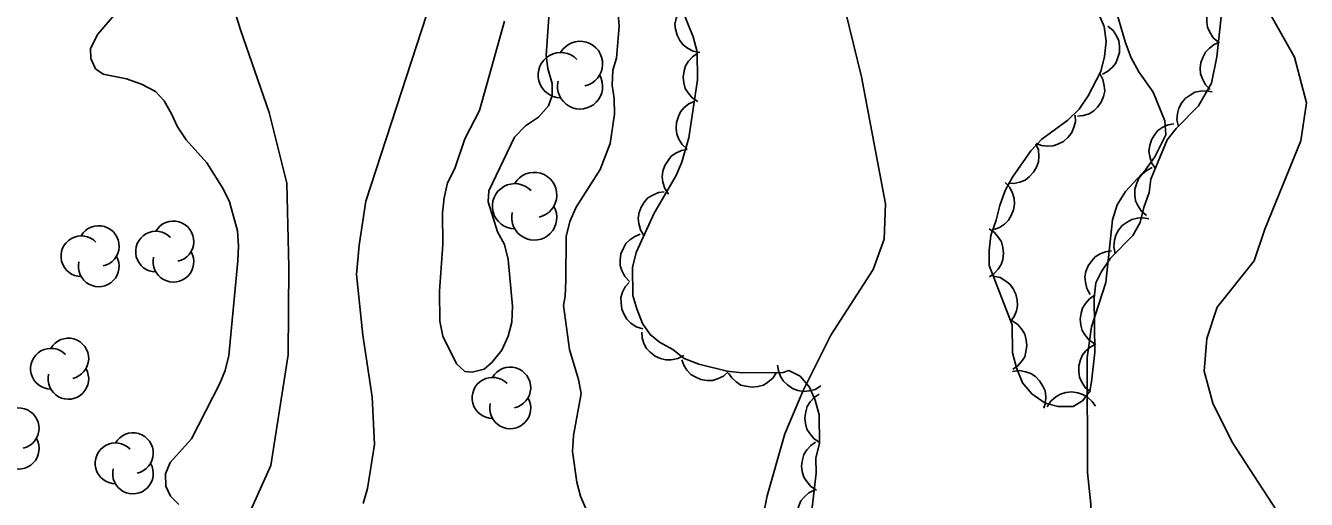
# Model space of a CAD drawing. Extents: x 282461 to 284471, y 5554090 to 5557646.
# Drawn here: x 283284 to 283363.6, y 5556616.4 to 5556645.9 of the extents above; entities that cross this region are included whole.
import ezdxf

# ---------------------------------------------------------------- set-up
doc = ezdxf.new("R2010")
doc.units = 0
for name, color, linetype in [('Niveau 1', 7, 'Continuous'), ('Niveau 2', 7, 'Continuous'), ('Niveau 22', 7, 'Continuous'), ('Niveau 44', 7, 'Continuous')]:
    doc.layers.add(name, color=color, linetype=linetype)

msp = doc.modelspace()

# ---------------------------------------------------------------- linework, layer by layer
at = {"layer": 'Niveau 1'}
msp.add_lwpolyline([(283313.74, 5556646.14), (283312.18, 5556640.61), (283311.27, 5556638.85), (283310.65, 5556636.99), (283310.2, 5556636.11), (283309.98, 5556635.18), (283309.87, 5556634.25), (283309.9, 5556632.28), (283309.7, 5556629.38), (283309.72, 5556627.52), (283309.91, 5556626.59), (283310.74, 5556624.86), (283311.27, 5556624.4), (283311.73, 5556624.35), (283312.48, 5556624.53), (283312.94, 5556624.94), (283313.57, 5556625.71), (283313.97, 5556626.58), (283314.19, 5556627.45), (283314.24, 5556628.44), (283313.97, 5556631.34), (283313.73, 5556632.27), (283313.31, 5556633.07), (283312.71, 5556634.92), (283312.76, 5556635.62), (283314.35, 5556638.95), (283315.04, 5556639.65), (283315.84, 5556640.18), (283316.47, 5556640.89), (283316.7, 5556641.53), (283316.69, 5556642.28), (283316.44, 5556643.21), (283316.32, 5556644.02), (283316.52, 5556646.69)], dxfattribs=at)
at = {"layer": 'Niveau 2'}
for points in [[(283362.59, 5556614.5), (283358.99, 5556620), (283357.8, 5556622.43), (283357.26, 5556624.41), (283357.42, 5556626.43), (283358.06, 5556628.39), (283360.36, 5556631.26), (283361.02, 5556633.24), (283363.26, 5556638.72), (283363.61, 5556641.07), (283362.87, 5556643.92), (283360.03, 5556648.96)], [(283304.94, 5556616.2), (283305.22, 5556617.13), (283305.65, 5556619.86), (283305.5, 5556622.82), (283304.93, 5556626.65), (283304.54, 5556630.42), (283304.69, 5556632.23), (283305.12, 5556634.96), (283309.22, 5556647.55)], [(283320.72, 5556647.69), (283320.86, 5556645.83), (283320.71, 5556643.85), (283320.48, 5556643.1), (283320.44, 5556642.17), (283320.56, 5556641.35), (283320.57, 5556640.37), (283320.3, 5556638.56), (283319.68, 5556636.93), (283318.2, 5556634.59), (283317.8, 5556633.71), (283317.58, 5556632.78), (283317.56, 5556630.05), (283317.51, 5556629.06), (283317.4, 5556628.48), (283317.78, 5556625.75)], [(283289.71, 5556646.81), (283288.45, 5556645.34), (283287.99, 5556644.46), (283288, 5556643.82), (283288.3, 5556643.19), (283288.77, 5556642.85), (283290.22, 5556642.57), (283291.15, 5556642.23), (283292.03, 5556641.78), (283292.56, 5556641.2), (283293.03, 5556640.4), (283293.39, 5556639.59), (283293.93, 5556638.78), (283295.22, 5556637.34), (283296.23, 5556635.73), (283296.64, 5556634.92), (283297.13, 5556633.13), (283297.2, 5556632.2), (283297.15, 5556631.27), (283296.58, 5556625.39), (283296.36, 5556624.46), (283296.02, 5556623.64), (283294.26, 5556620.2), (283292.94, 5556618.73), (283292.66, 5556618.03), (283292.67, 5556617.27), (283292.97, 5556616.64), (283293.49, 5556616.12)], [(283351.82, 5556646.65), (283352.36, 5556644.8), (283352.72, 5556643.87), (283353.19, 5556643.01), (283354.08, 5556641.74), (283354.8, 5556639.95), (283354.87, 5556639.08), (283354.19, 5556637.73), (283353.61, 5556636.91), (283352.35, 5556635.56), (283351.84, 5556634.74), (283351.56, 5556633.81), (283351.14, 5556629.92), (283350.24, 5556627.17), (283349.97, 5556625.25), (283350, 5556618.11), (283350.2, 5556616.14), (283350.17, 5556613.47), (283349.91, 5556610.85), (283349.69, 5556610.03), (283349.54, 5556608.23), (283348.99, 5556604.8), (283348.79, 5556602.82), (283348.82, 5556599.92)], [(283317.78, 5556625.75), (283318.33, 5556623.9), (283318.51, 5556623.03), (283318.02, 5556620.41), (283317.97, 5556619.43), (283318.23, 5556617.51), (283318.47, 5556616.64), (283318.83, 5556615.78)]]:
    msp.add_lwpolyline(points, dxfattribs=at)
at = {"layer": 'Niveau 22'}
for points in [[(283295.74, 5556650.72), (283297.31, 5556645.62), (283299.1, 5556640.48), (283300.19, 5556636.08), (283300.33, 5556630.88), (283300.28, 5556625.42), (283299.2, 5556618.56), (283297.73, 5556615.29), (283294.91, 5556602.72), (283293.97, 5556596.85), (283292.98, 5556592.66), (283291.99, 5556588), (283291.32, 5556585.44), (283290.06, 5556582.49), (283287.76, 5556579.07), (283283.33, 5556573.03)], [(283334.21, 5556649.73), (283335.95, 5556642.7), (283337.44, 5556634.81), (283337.35, 5556632.6), (283336.67, 5556630.73), (283334.04, 5556626.64), (283332.31, 5556623.21), (283331.18, 5556620.52), (283330.07, 5556616.67), (283329.21, 5556612.28), (283328.92, 5556607.05), (283328.78, 5556599.49), (283328.76, 5556588.88), (283329.54, 5556581.91), (283329.73, 5556575.87), (283329.72, 5556567.15), (283328.81, 5556562.58)]]:
    msp.add_lwpolyline(points, dxfattribs=at)
at = {"layer": 'Niveau 44'}
for points in [[(283358.14, 5556644.85), (283357.82, 5556645.12), (283357.6, 5556645.47), (283357.46, 5556645.77), (283357.41, 5556646.11), (283357.42, 5556646.48), (283357.53, 5556646.85), (283357.66, 5556647.15), (283357.88, 5556647.42), (283358.16, 5556647.66), (283358.48, 5556647.83)], [(283332.8, 5556615.41), (283333.12, 5556618.08), (283333.1, 5556619.01), (283333.33, 5556619.94), (283333.31, 5556621.69), (283333.06, 5556622.61), (283332.7, 5556623.42), (283332.12, 5556624.11), (283331.41, 5556624.45), (283331.07, 5556624.33), (283328.51, 5556624.3), (283327.58, 5556624.41), (283325.83, 5556624.85), (283324.9, 5556625.19), (283324.2, 5556625.76), (283323.38, 5556626.22), (283322.79, 5556626.68), (283322.32, 5556627.37), (283321.96, 5556628.29), (283321.72, 5556629.1), (283321.7, 5556630.84), (283321.92, 5556631.78), (283323.05, 5556634.23), (283324.42, 5556636.57), (283324.76, 5556637.39), (283325.2, 5556638.9), (283325.74, 5556642.51), (283325.72, 5556644.25), (283325.48, 5556645.18), (283324.76, 5556646.91)], [(283325.89, 5556644.2), (283325.48, 5556644.28), (283325.12, 5556644.48), (283324.85, 5556644.67), (283324.64, 5556644.95), (283324.47, 5556645.28), (283324.38, 5556645.65), (283324.34, 5556645.97), (283324.41, 5556646.32), (283324.54, 5556646.67), (283324.74, 5556646.97)], [(283344.88, 5556635.64), (283344.54, 5556634.71), (283344.32, 5556633.78), (283343.98, 5556632.84), (283343.88, 5556631.91), (283343.89, 5556630.98), (283345.32, 5556627.28), (283345.34, 5556625.54), (283345.59, 5556624.62), (283345.95, 5556623.69), (283346.54, 5556623), (283347.36, 5556622.43), (283348.17, 5556622.21), (283349.1, 5556622.22), (283349.68, 5556622.57), (283350.14, 5556623.16), (283350.25, 5556623.74), (283350.46, 5556625.6), (283350.42, 5556628.97), (283350.52, 5556629.9), (283350.86, 5556630.6), (283351.43, 5556631.42), (283352.81, 5556632.83), (283353.27, 5556633.65), (283353.49, 5556634.58), (283353.83, 5556635.51), (283353.93, 5556636.33), (283354.95, 5556638.78), (283355.52, 5556639.48), (283356.9, 5556640.89), (283357.7, 5556642.3), (283358.03, 5556643.93), (283358.34, 5556646.6)], [(283350.68, 5556646.63), (283351.03, 5556645.82), (283351.16, 5556644.89), (283351.05, 5556643.96), (283350.83, 5556643.03), (283350.04, 5556641.51), (283349.47, 5556640.69), (283348.78, 5556639.99), (283347.16, 5556638.81), (283346.48, 5556638.1), (283345.33, 5556636.46), (283344.88, 5556635.64)], [(283351.27, 5556645.84), (283351.59, 5556645.57), (283351.81, 5556645.23), (283351.94, 5556644.93), (283351.99, 5556644.58), (283351.98, 5556644.21), (283351.87, 5556643.84), (283351.75, 5556643.54), (283351.52, 5556643.27), (283351.24, 5556643.03), (283350.92, 5556642.86)], [(283357.62, 5556641.9), (283357.33, 5556642.19), (283357.14, 5556642.56), (283357.02, 5556642.87), (283357, 5556643.22), (283357.05, 5556643.58), (283357.18, 5556643.94), (283357.33, 5556644.23), (283357.58, 5556644.48), (283357.88, 5556644.7), (283358.21, 5556644.84)], [(283325.76, 5556641.15), (283325.41, 5556641.38), (283325.15, 5556641.69), (283324.97, 5556641.97), (283324.88, 5556642.31), (283324.84, 5556642.68), (283324.9, 5556643.06), (283324.99, 5556643.37), (283325.18, 5556643.67), (283325.43, 5556643.94), (283325.72, 5556644.15)], [(283350.76, 5556642.9), (283350.96, 5556642.53), (283351.04, 5556642.13), (283351.07, 5556641.8), (283350.99, 5556641.46), (283350.85, 5556641.12), (283350.62, 5556640.81), (283350.39, 5556640.58), (283350.09, 5556640.4), (283349.74, 5556640.28), (283349.38, 5556640.24)], [(283355.65, 5556639.61), (283355.56, 5556640.02), (283355.6, 5556640.42), (283355.68, 5556640.75), (283355.85, 5556641.05), (283356.08, 5556641.34), (283356.39, 5556641.56), (283356.68, 5556641.73), (283357.02, 5556641.8), (283357.39, 5556641.82), (283357.75, 5556641.75)], [(283325.09, 5556638.19), (283324.79, 5556638.48), (283324.58, 5556638.83), (283324.45, 5556639.13), (283324.41, 5556639.48), (283324.44, 5556639.85), (283324.56, 5556640.22), (283324.69, 5556640.51), (283324.92, 5556640.78), (283325.21, 5556641.01), (283325.54, 5556641.16)], [(283349.22, 5556640.31), (283349.24, 5556639.89), (283349.13, 5556639.5), (283349, 5556639.2), (283348.78, 5556638.92), (283348.5, 5556638.68), (283348.16, 5556638.51), (283347.86, 5556638.4), (283347.5, 5556638.38), (283347.14, 5556638.42), (283346.8, 5556638.55)], [(283354.21, 5556637.01), (283353.98, 5556637.36), (283353.87, 5556637.75), (283353.82, 5556638.08), (283353.87, 5556638.43), (283353.98, 5556638.78), (283354.18, 5556639.1), (283354.38, 5556639.36), (283354.68, 5556639.56), (283355.01, 5556639.71), (283355.37, 5556639.78)], [(283346.79, 5556638.54), (283346.94, 5556638.15), (283346.96, 5556637.74), (283346.94, 5556637.41), (283346.82, 5556637.08), (283346.64, 5556636.76), (283346.37, 5556636.49), (283346.11, 5556636.28), (283345.79, 5556636.15), (283345.42, 5556636.07), (283345.06, 5556636.08)], [(283323.94, 5556635.41), (283323.71, 5556635.76), (283323.59, 5556636.15), (283323.54, 5556636.48), (283323.59, 5556636.83), (283323.7, 5556637.18), (283323.91, 5556637.5), (283324.11, 5556637.76), (283324.4, 5556637.96), (283324.74, 5556638.11), (283325.09, 5556638.18)], [(283353.66, 5556634.08), (283353.34, 5556634.36), (283353.12, 5556634.7), (283352.99, 5556635), (283352.94, 5556635.35), (283352.95, 5556635.72), (283353.06, 5556636.09), (283353.19, 5556636.39), (283353.42, 5556636.66), (283353.7, 5556636.9), (283354.02, 5556637.06)], [(283344.88, 5556636.13), (283345.16, 5556635.82), (283345.34, 5556635.46), (283345.44, 5556635.14), (283345.45, 5556634.79), (283345.39, 5556634.43), (283345.24, 5556634.07), (283345.09, 5556633.79), (283344.83, 5556633.55), (283344.52, 5556633.34), (283344.19, 5556633.21)], [(283322.4, 5556632.83), (283322.19, 5556633.19), (283322.09, 5556633.58), (283322.05, 5556633.91), (283322.11, 5556634.26), (283322.24, 5556634.6), (283322.45, 5556634.92), (283322.66, 5556635.17), (283322.96, 5556635.35), (283323.31, 5556635.5), (283323.66, 5556635.55)], [(283351.72, 5556631.72), (283351.64, 5556632.13), (283351.68, 5556632.54), (283351.75, 5556632.86), (283351.93, 5556633.16), (283352.16, 5556633.45), (283352.47, 5556633.67), (283352.75, 5556633.84), (283353.1, 5556633.91), (283353.47, 5556633.93), (283353.82, 5556633.87)], [(283321.5, 5556629.98), (283321.22, 5556630.29), (283321.04, 5556630.66), (283320.94, 5556630.97), (283320.93, 5556631.32), (283320.98, 5556631.69), (283321.13, 5556632.04), (283321.28, 5556632.33), (283321.54, 5556632.57), (283321.85, 5556632.78), (283322.18, 5556632.91)], [(283343.87, 5556633.26), (283344.21, 5556633.03), (283344.47, 5556632.72), (283344.65, 5556632.44), (283344.74, 5556632.1), (283344.78, 5556631.73), (283344.72, 5556631.35), (283344.63, 5556631.04), (283344.44, 5556630.74), (283344.19, 5556630.47), (283343.9, 5556630.26)], [(283350.17, 5556629.18), (283349.96, 5556629.54), (283349.87, 5556629.94), (283349.84, 5556630.26), (283349.9, 5556630.61), (283350.04, 5556630.96), (283350.26, 5556631.27), (283350.48, 5556631.51), (283350.78, 5556631.69), (283351.12, 5556631.83), (283351.48, 5556631.88)], [(283322.33, 5556627.05), (283321.93, 5556627.17), (283321.59, 5556627.4), (283321.35, 5556627.63), (283321.17, 5556627.93), (283321.03, 5556628.27), (283320.99, 5556628.65), (283320.98, 5556628.98), (283321.08, 5556629.31), (283321.25, 5556629.65), (283321.48, 5556629.92)], [(283344.15, 5556630.31), (283344.56, 5556630.22), (283344.91, 5556630.01), (283345.17, 5556629.81), (283345.38, 5556629.53), (283345.54, 5556629.19), (283345.62, 5556628.82), (283345.65, 5556628.49), (283345.57, 5556628.15), (283345.44, 5556627.81), (283345.23, 5556627.51)], [(283350.45, 5556626.1), (283350.11, 5556626.33), (283349.85, 5556626.65), (283349.67, 5556626.93), (283349.58, 5556627.26), (283349.54, 5556627.63), (283349.6, 5556628.01), (283349.68, 5556628.33), (283349.87, 5556628.62), (283350.12, 5556628.9), (283350.42, 5556629.1)], [(283345.32, 5556627.53), (283345.67, 5556627.3), (283345.93, 5556626.98), (283346.1, 5556626.7), (283346.19, 5556626.36), (283346.23, 5556626), (283346.17, 5556625.62), (283346.09, 5556625.3), (283345.9, 5556625.01), (283345.65, 5556624.73), (283345.35, 5556624.53)], [(283324.88, 5556625.38), (283324.51, 5556625.19), (283324.11, 5556625.12), (283323.78, 5556625.11), (283323.44, 5556625.2), (283323.1, 5556625.35), (283322.8, 5556625.59), (283322.57, 5556625.82), (283322.41, 5556626.13), (283322.3, 5556626.49), (283322.27, 5556626.84)], [(283350.18, 5556623.12), (283349.86, 5556623.39), (283349.64, 5556623.73), (283349.5, 5556624.03), (283349.45, 5556624.38), (283349.46, 5556624.75), (283349.57, 5556625.12), (283349.69, 5556625.42), (283349.92, 5556625.69), (283350.2, 5556625.93), (283350.52, 5556626.1)], [(283327.67, 5556624.39), (283327.35, 5556624.11), (283326.99, 5556623.94), (283326.67, 5556623.84), (283326.32, 5556623.84), (283325.95, 5556623.89), (283325.6, 5556624.05), (283325.32, 5556624.21), (283325.08, 5556624.47), (283324.88, 5556624.78), (283324.76, 5556625.12)], [(283330.66, 5556624.33), (283330.43, 5556623.98), (283330.12, 5556623.72), (283329.84, 5556623.54), (283329.5, 5556623.45), (283329.13, 5556623.41), (283328.75, 5556623.47), (283328.44, 5556623.55), (283328.14, 5556623.75), (283327.87, 5556623.99), (283327.66, 5556624.29)], [(283333.42, 5556623.49), (283333.06, 5556623.27), (283332.67, 5556623.18), (283332.34, 5556623.15), (283331.99, 5556623.21), (283331.65, 5556623.34), (283331.33, 5556623.56), (283331.09, 5556623.78), (283330.91, 5556624.08), (283330.77, 5556624.43), (283330.72, 5556624.78)], [(283345.34, 5556624.4), (283345.76, 5556624.45), (283346.16, 5556624.37), (283346.47, 5556624.27), (283346.76, 5556624.07), (283347.02, 5556623.81), (283347.22, 5556623.48), (283347.36, 5556623.19), (283347.4, 5556622.84), (283347.39, 5556622.47), (283347.29, 5556622.12)], [(283333.33, 5556619.98), (283332.98, 5556620.22), (283332.72, 5556620.53), (283332.55, 5556620.81), (283332.45, 5556621.15), (283332.42, 5556621.51), (283332.48, 5556621.89), (283332.56, 5556622.21), (283332.75, 5556622.51), (283333, 5556622.78), (283333.3, 5556622.99)], [(283347.49, 5556622.2), (283347.72, 5556622.55), (283348.03, 5556622.81), (283348.31, 5556622.99), (283348.65, 5556623.08), (283349.02, 5556623.12), (283349.4, 5556623.06), (283349.71, 5556622.97), (283350.01, 5556622.78), (283350.28, 5556622.53), (283350.49, 5556622.23)], [(283333.14, 5556617.01), (283332.79, 5556617.24), (283332.53, 5556617.55), (283332.35, 5556617.83), (283332.25, 5556618.17), (283332.21, 5556618.53), (283332.27, 5556618.91), (283332.35, 5556619.23), (283332.54, 5556619.53), (283332.78, 5556619.8), (283333.08, 5556620.01)], [(283332.64, 5556614.04), (283332.32, 5556614.31), (283332.1, 5556614.66), (283331.97, 5556614.96), (283331.92, 5556615.31), (283331.93, 5556615.68), (283332.04, 5556616.04), (283332.16, 5556616.35), (283332.39, 5556616.61), (283332.67, 5556616.85), (283332.99, 5556617.02)]]:
    msp.add_lwpolyline(points, dxfattribs=at)
for centre, radius, start, end in [((283318.438, 5556643.498), 1.403, 282.26917, 149.72625), ((283317.231, 5556642.796), 1.403, 44.11537, 269.80396), ((283318.438, 5556642.095), 1.403, 166.93686, 29.62122), ((283314.38, 5556634.654), 1.403, 44.11537, 269.80396), ((283315.586, 5556635.356), 1.403, 282.26917, 149.72625), ((283315.586, 5556633.953), 1.403, 166.93686, 29.62122), ((283293.144, 5556632.469), 1.264, 282.26917, 149.72625), ((283287.415, 5556631.551), 1.264, 44.11537, 269.80396), ((283288.502, 5556632.183), 1.264, 282.26917, 149.72625), ((283292.057, 5556631.837), 1.264, 44.11537, 269.80396), ((283288.502, 5556630.919), 1.264, 166.93686, 29.62122), ((283293.144, 5556631.205), 1.264, 166.93686, 29.62122), ((283286.609, 5556625.194), 1.264, 282.26917, 149.72625), ((283285.522, 5556624.562), 1.264, 44.11537, 269.80396), ((283286.609, 5556623.93), 1.264, 166.93686, 29.62122), ((283314.091, 5556623.385), 1.275, 282.26917, 149.72625), ((283312.995, 5556622.748), 1.275, 44.11537, 269.80396), ((283314.091, 5556622.11), 1.275, 166.93686, 29.62122), ((283283.524, 5556620.862), 1.264, 282.26917, 149.72625), ((283283.524, 5556619.598), 1.264, 166.93686, 29.62122), ((283290.627, 5556619.318), 1.264, 282.26917, 149.72625), ((283289.54, 5556618.686), 1.264, 44.11537, 269.80396), ((283290.627, 5556618.054), 1.264, 166.93686, 29.62122)]:
    msp.add_arc(centre, radius, start, end, dxfattribs=at)

doc.saveas('drawing.dxf')
